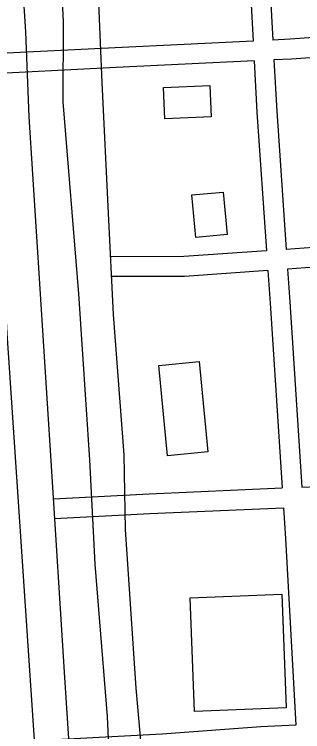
# Model space of a CAD drawing. Extents: x 3313447 to 3351316, y 703786 to 729172.
# Drawn here: x 3319454 to 3319890, y 710374 to 711460 of the extents above; entities that cross this region are included whole.
import ezdxf

# ---------------------------------------------------------------- set-up
doc = ezdxf.new("R2010")
doc.units = 0
doc.layers.add('V-BLDG-OTLN', color=7, linetype='Continuous')
doc.layers.add('V-ROAD-CNTR', color=7, linetype='Continuous')

msp = doc.modelspace()

# ---------------------------------------------------------------- linework, layer by layer
at = {"layer": 'V-BLDG-OTLN'}
for points in [[(3319751.6, 711304.7), (3319681.4, 711301.7), (3319679.4, 711349.3), (3319749.5, 711352.3)], [(3319728.4, 711122.3), (3319722.4, 711186.6), (3319769.8, 711191), (3319775.9, 711126.7)], [(3319685.9, 710791.6), (3319672.8, 710928.4), (3319733.4, 710934.2), (3319746.5, 710797.4)], [(3319858.7, 710582.1), (3319865.2, 710409.8), (3319726.3, 710404.5), (3319719.8, 710576.8)]]:
    msp.add_lwpolyline(points, close=True, dxfattribs=at)
at = {"layer": 'V-ROAD-CNTR'}
for points in [[(3319200.9, 715645.2), (3319216.7, 715284.7), (3319244.5, 714946.5), (3319270.4, 714529.8), (3319298.1, 714304.8), (3319315.2, 714045.1), (3319323.1, 713889.3), (3319368.3, 713112.6), (3319381.2, 712941.1), (3319413.2, 712432.8), (3319431.1, 712024.6), (3319452.3, 711724), (3319471.1, 711433.8), (3319475.9, 711305), (3319509.5, 710784.1), (3319530, 710456), (3319546.3, 710208.9), (3319558.3, 710026.2), (3319565.2, 709880.1), (3319575.7, 709725.1), (3319582.8, 709519.2), (3319592.9, 709284.4), (3319593.2, 709171.8)], [(3319345.1, 714514.6), (3319371.4, 714068), (3319378, 713881.8), (3319405.6, 713508.6), (3319432.4, 713115.5), (3319435.8, 712944.4), (3319467.3, 712512), (3319484.1, 712134.4), (3319486.5, 712036.3), (3319512.8, 711766.8), (3319527.8, 711448.5), (3319527.4, 711327.4), (3319550.9, 711036.9), (3319567.8, 710785.7), (3319575.8, 710627.4), (3319594.4, 710397.1), (3319599, 710295), (3319616.4, 710052.6), (3319624.9, 709858.9), (3319631.7, 709695.3), (3319643.5, 709583.2), (3319653.2, 709388.3), (3319647.9, 709299.2), (3319653.3, 709171.9)], [(3319262.7, 713989.1), (3319296.4, 713448.2), (3319348.8, 712587.6), (3319394.3, 711836.6), (3319442.6, 710977.5), (3319493.5, 710218.9), (3319507.2, 709986.1)], [(3319796.8, 711744), (3319800.4, 711686.8), (3319814.9, 711419.7)], [(3319826.7, 711745.3), (3319830.3, 711688.5), (3319844.8, 711421.1)], [(3319707.1, 709172), (3319701.7, 709305.9), (3319694, 709441.9), (3319687.7, 709610.8), (3319686.4, 709758.4), (3319670.8, 709946.7), (3319664, 710070.9), (3319649.7, 710309), (3319638.3, 710439.9), (3319622.3, 710680.1), (3319620.4, 710793.1), (3319604.2, 711005.5), (3319596.6, 711158.8), (3319587.1, 711356.9), (3319580.5, 711514.1)], [(3320228.8, 711447.2), (3320193.5, 711445.6), (3319871.3, 711422.4), (3319844.8, 711421.1)], [(3319814.9, 711419.7), (3319606.5, 711409.5), (3319390.8, 711398.6), (3319043.6, 711377.5), (3319025.8, 711376.6)], [(3320230.2, 711417.3), (3320195.3, 711415.6), (3319873.1, 711392.4), (3319846.5, 711391.2)], [(3319816.5, 711389.7), (3319608, 711379.5), (3319392.5, 711368.7), (3319045.2, 711347.6), (3318599.5, 711324.5), (3318251, 711305.5), (3318115.1, 711300.5), (3317591.8, 711271.6)], [(3319816.5, 711389.7), (3319820.7, 711311.7), (3319835.2, 711102.1)], [(3319846.5, 711391.2), (3319850.7, 711313.5), (3319865.1, 711104.2)], [(3320246.1, 711128.7), (3320188.2, 711126.5), (3319933, 711109), (3319865.1, 711104.2)], [(3319835.2, 711102.1), (3319710.1, 711093.3), (3319600.6, 711092.9)], [(3320248.6, 711098.8), (3320189.8, 711096.5), (3319935.1, 711079.1), (3319867.2, 711074.3)], [(3319837.3, 711072.2), (3319711.3, 711063.3), (3319600.7, 711062.9)], [(3319837.3, 711072.2), (3319840.7, 711022.9), (3319858.9, 710743)], [(3319867.2, 711074.3), (3319870.6, 711024.9), (3319888.9, 710744.3)], [(3319888.9, 710744.3), (3319956.9, 710747.3), (3320267.4, 710762)], [(3319513.2, 710726.7), (3319657.8, 710734.1), (3319858.9, 710743)], [(3319514.7, 710696.7), (3319659.2, 710704.1), (3319860.9, 710713)], [(3319860.9, 710713), (3319863.9, 710666.6), (3319879.5, 710383.6)], [(3319879.5, 710383.6), (3319826.6, 710381.3), (3319677.4, 710370), (3319459.1, 710358.3), (3319118.9, 710338.8), (3318572.3, 710306.3), (3318158.7, 710288.1), (3317822.4, 710269.4), (3317591.1, 710255)]]:
    msp.add_lwpolyline(points, dxfattribs=at)

doc.saveas('drawing.dxf')
